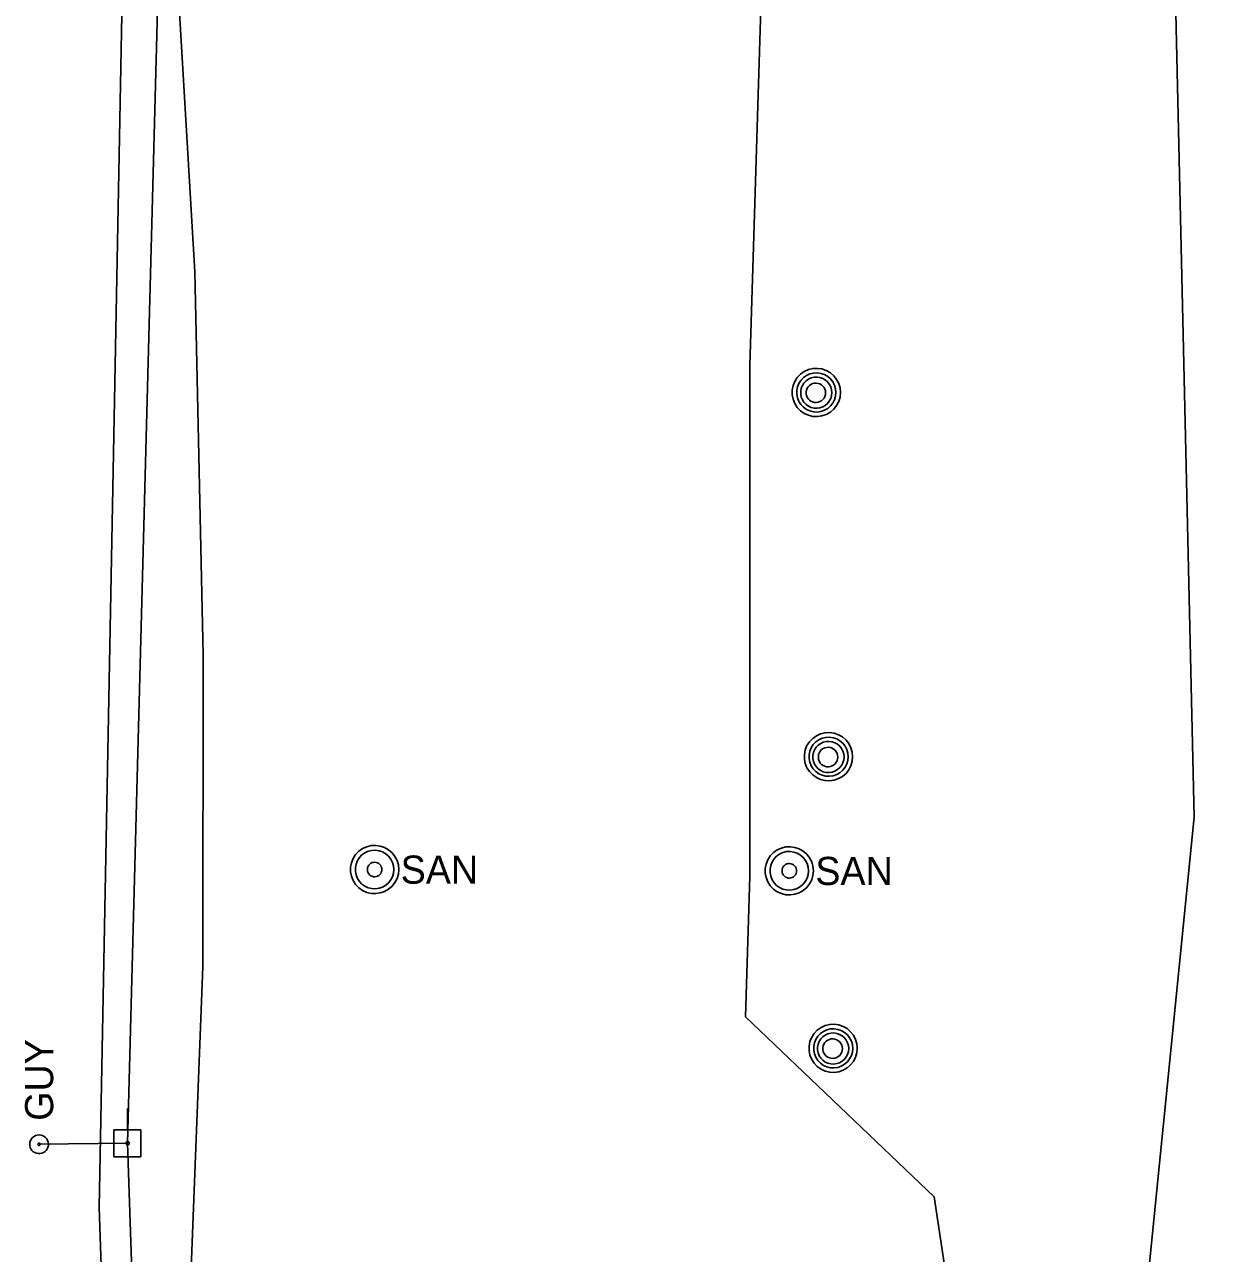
# Model space of a CAD drawing. Extents: x 596028 to 606371, y 330010 to 403088.
# Drawn here: x 602034.3 to 602197.1, y 370392.1 to 370560.1 of the extents above; entities that cross this region are included whole.
import ezdxf

# ---------------------------------------------------------------- set-up
doc = ezdxf.new("R2010")
doc.units = 0
for name, color, linetype in [('E_UTL_E_UG', 7, 'Continuous'), ('E_UTL_EGuyWire', 7, 'Continuous'), ('E_UTL_EPowerPole', 7, 'Continuous'), ('E_UTL_G_UG', 7, 'Continuous'), ('E_UTL_MH', 7, 'Continuous'), ('E_UTL_Overhead', 7, 'Continuous'), ('E_UTL_SAN_MH', 7, 'Continuous'), ('E_UTL_T_UG', 7, 'Continuous'), ('E_UTL_W_UG', 7, 'Continuous')]:
    doc.layers.add(name, color=color, linetype=linetype)

msp = doc.modelspace()

# ---------------------------------------------------------------- linework, layer by layer
at = {"layer": 'E_UTL_E_UG'}
msp.add_lwpolyline([(602185.65, 370367.59), (602194.1, 370451.75), (602190.38, 370615.62), (602192.58, 370696.59), (602188.82, 370761), (602191.18, 370844.61), (602188.97, 370941.54), (602191.64, 371056.58), (602187.62, 371077.17), (602186.37, 371110.53), (602183.81, 371145.78), (602190.12, 371169.84), (602194.22, 371206.55), (602192.63, 371229.3), (602187.79, 371262.92), (602189.77, 371334.48), (602192.75, 371413.19), (602189.91, 371434.55), (602185.4, 371490.73)], dxfattribs=at)
at = {"layer": 'E_UTL_EGuyWire'}
msp.add_line((602036.29, 370407.06), (602048.38, 370407.21), dxfattribs=at)
for points in [[(602036.29, 370408.35), (602036.05, 370408.32), (602035.81, 370408.25), (602035.6, 370408.14), (602035.41, 370407.99), (602035.25, 370407.81), (602035.12, 370407.6), (602035.04, 370407.37), (602035.01, 370407.12), (602035.02, 370406.88), (602035.08, 370406.64), (602035.18, 370406.42), (602035.32, 370406.22), (602035.5, 370406.05), (602035.7, 370405.92), (602035.93, 370405.83), (602036.17, 370405.79), (602036.41, 370405.79), (602036.65, 370405.83), (602036.88, 370405.92), (602037.08, 370406.05), (602037.26, 370406.22), (602037.4, 370406.42), (602037.5, 370406.64), (602037.56, 370406.88), (602037.57, 370407.12), (602037.54, 370407.37), (602037.46, 370407.6), (602037.34, 370407.81), (602037.18, 370407.99), (602036.98, 370408.14), (602036.77, 370408.25), (602036.53, 370408.32), (602036.29, 370408.35)], [(602036.29, 370407.22), (602036.26, 370407.22), (602036.23, 370407.21), (602036.2, 370407.2), (602036.18, 370407.18), (602036.16, 370407.16), (602036.15, 370407.13), (602036.14, 370407.1), (602036.13, 370407.07), (602036.13, 370407.04), (602036.14, 370407.01), (602036.15, 370406.98), (602036.17, 370406.96), (602036.19, 370406.94), (602036.22, 370406.92), (602036.25, 370406.91), (602036.28, 370406.9), (602036.31, 370406.9), (602036.34, 370406.91), (602036.36, 370406.92), (602036.39, 370406.94), (602036.41, 370406.96), (602036.43, 370406.98), (602036.44, 370407.01), (602036.45, 370407.04), (602036.45, 370407.07), (602036.45, 370407.1), (602036.44, 370407.13), (602036.42, 370407.16), (602036.4, 370407.18), (602036.38, 370407.2), (602036.35, 370407.21), (602036.32, 370407.22), (602036.29, 370407.22)]]:
    msp.add_lwpolyline(points, dxfattribs=at)
at = {"layer": 'E_UTL_EPowerPole'}
for points in [[(602048.35, 370409.05), (602048.35, 370411.96)], [(602050.19, 370409.05), (602046.5, 370409.05)], [(602046.5, 370409.05), (602046.5, 370405.36)], [(602050.19, 370405.36), (602050.19, 370409.05)], [(602048.62, 370407.21), (602048.61, 370407.25), (602048.6, 370407.29), (602048.58, 370407.33), (602048.55, 370407.37), (602048.52, 370407.4), (602048.48, 370407.42), (602048.44, 370407.44), (602048.39, 370407.44), (602048.35, 370407.44), (602048.3, 370407.43), (602048.26, 370407.41), (602048.22, 370407.39), (602048.19, 370407.35), (602048.17, 370407.31), (602048.15, 370407.27), (602048.14, 370407.23), (602048.14, 370407.18), (602048.15, 370407.14), (602048.17, 370407.1), (602048.19, 370407.06), (602048.22, 370407.02), (602048.26, 370407), (602048.3, 370406.98), (602048.35, 370406.97), (602048.39, 370406.97), (602048.44, 370406.97), (602048.48, 370406.99), (602048.52, 370407.01), (602048.55, 370407.04), (602048.58, 370407.08), (602048.6, 370407.12), (602048.61, 370407.16), (602048.62, 370407.21)], [(602046.5, 370405.36), (602050.19, 370405.36)]]:
    msp.add_lwpolyline(points, dxfattribs=at)
at = {"layer": 'E_UTL_G_UG'}
msp.add_lwpolyline([(602055.32, 370345.46), (602058.64, 370431.29), (602058.71, 370473.97), (602057.58, 370526.28), (602054.72, 370574.83), (602050.46, 370613.42), (602048.21, 370657.47), (602048.18, 370747.79), (602048.76, 370798), (602048.38, 370861.25), (602049.1, 370931.28), (602048.42, 371006.93), (602048.87, 371066.51)], dxfattribs=at)
at = {"layer": 'E_UTL_MH'}
for points in [[(602145.77, 370509.81), (602145.71, 370510.43), (602145.54, 370511.03), (602145.25, 370511.59), (602144.86, 370512.08), (602144.39, 370512.5), (602143.84, 370512.81), (602143.25, 370513.01), (602142.63, 370513.1), (602142, 370513.07), (602141.39, 370512.93), (602140.82, 370512.67), (602140.31, 370512.3), (602139.88, 370511.85), (602139.54, 370511.32), (602139.31, 370510.74), (602139.19, 370510.12), (602139.19, 370509.49), (602139.31, 370508.88), (602139.54, 370508.3), (602139.88, 370507.77), (602140.31, 370507.31), (602140.82, 370506.95), (602141.39, 370506.69), (602142, 370506.54), (602142.63, 370506.51), (602143.25, 370506.6), (602143.84, 370506.81), (602144.39, 370507.12), (602144.86, 370507.53), (602145.25, 370508.02), (602145.54, 370508.58), (602145.71, 370509.18), (602145.77, 370509.81)], [(602145.16, 370509.8), (602145.11, 370510.31), (602144.96, 370510.8), (602144.73, 370511.25), (602144.42, 370511.65), (602144.03, 370511.98), (602143.59, 370512.24), (602143.11, 370512.4), (602142.61, 370512.48), (602142.1, 370512.45), (602141.6, 370512.33), (602141.14, 370512.12), (602140.73, 370511.83), (602140.38, 370511.46), (602140.1, 370511.03), (602139.91, 370510.56), (602139.81, 370510.06), (602139.81, 370509.55), (602139.91, 370509.05), (602140.1, 370508.58), (602140.38, 370508.15), (602140.73, 370507.78), (602141.14, 370507.48), (602141.6, 370507.27), (602142.1, 370507.15), (602142.61, 370507.13), (602143.11, 370507.2), (602143.59, 370507.37), (602144.03, 370507.62), (602144.42, 370507.96), (602144.73, 370508.36), (602144.96, 370508.81), (602145.11, 370509.3), (602145.16, 370509.8)], [(602144.59, 370509.77), (602144.55, 370510.18), (602144.44, 370510.57), (602144.25, 370510.93), (602144, 370511.24), (602143.7, 370511.51), (602143.35, 370511.71), (602142.97, 370511.84), (602142.57, 370511.9), (602142.16, 370511.88), (602141.77, 370511.79), (602141.4, 370511.62), (602141.07, 370511.38), (602140.79, 370511.09), (602140.57, 370510.75), (602140.42, 370510.37), (602140.34, 370509.98), (602140.34, 370509.57), (602140.42, 370509.17), (602140.57, 370508.8), (602140.79, 370508.46), (602141.07, 370508.17), (602141.4, 370507.93), (602141.77, 370507.76), (602142.16, 370507.67), (602142.57, 370507.65), (602142.97, 370507.71), (602143.35, 370507.84), (602143.7, 370508.04), (602144, 370508.3), (602144.25, 370508.62), (602144.44, 370508.98), (602144.55, 370509.37), (602144.59, 370509.77)], [(602143.74, 370509.76), (602143.71, 370510.01), (602143.64, 370510.25), (602143.53, 370510.48), (602143.37, 370510.68), (602143.18, 370510.84), (602142.96, 370510.97), (602142.72, 370511.05), (602142.47, 370511.09), (602142.22, 370511.08), (602141.97, 370511.02), (602141.74, 370510.91), (602141.53, 370510.77), (602141.36, 370510.58), (602141.22, 370510.37), (602141.13, 370510.13), (602141.08, 370509.89), (602141.08, 370509.63), (602141.13, 370509.38), (602141.22, 370509.15), (602141.36, 370508.94), (602141.53, 370508.75), (602141.74, 370508.61), (602141.97, 370508.5), (602142.22, 370508.44), (602142.47, 370508.43), (602142.72, 370508.46), (602142.96, 370508.55), (602143.18, 370508.67), (602143.37, 370508.84), (602143.53, 370509.04), (602143.64, 370509.26), (602143.71, 370509.51), (602143.74, 370509.76)], [(602147.44, 370460.03), (602147.38, 370460.65), (602147.2, 370461.25), (602146.91, 370461.81), (602146.53, 370462.3), (602146.05, 370462.72), (602145.51, 370463.03), (602144.92, 370463.23), (602144.29, 370463.32), (602143.67, 370463.29), (602143.06, 370463.15), (602142.49, 370462.89), (602141.98, 370462.52), (602141.54, 370462.07), (602141.2, 370461.54), (602140.97, 370460.96), (602140.85, 370460.34), (602140.85, 370459.71), (602140.97, 370459.1), (602141.2, 370458.52), (602141.54, 370457.99), (602141.98, 370457.53), (602142.49, 370457.17), (602143.06, 370456.91), (602143.67, 370456.76), (602144.29, 370456.73), (602144.92, 370456.82), (602145.51, 370457.03), (602146.05, 370457.34), (602146.53, 370457.75), (602146.91, 370458.24), (602147.2, 370458.8), (602147.38, 370459.4), (602147.44, 370460.03)], [(602146.82, 370460.02), (602146.77, 370460.53), (602146.63, 370461.02), (602146.4, 370461.47), (602146.08, 370461.87), (602145.7, 370462.2), (602145.26, 370462.46), (602144.78, 370462.62), (602144.27, 370462.7), (602143.76, 370462.67), (602143.27, 370462.55), (602142.81, 370462.34), (602142.39, 370462.05), (602142.04, 370461.68), (602141.77, 370461.25), (602141.58, 370460.78), (602141.48, 370460.28), (602141.48, 370459.77), (602141.58, 370459.27), (602141.77, 370458.8), (602142.04, 370458.37), (602142.39, 370458), (602142.81, 370457.7), (602143.27, 370457.49), (602143.76, 370457.37), (602144.27, 370457.35), (602144.78, 370457.42), (602145.26, 370457.59), (602145.7, 370457.84), (602146.08, 370458.18), (602146.4, 370458.58), (602146.63, 370459.03), (602146.77, 370459.52), (602146.82, 370460.02)], [(602146.26, 370459.99), (602146.22, 370460.4), (602146.11, 370460.79), (602145.92, 370461.15), (602145.67, 370461.46), (602145.36, 370461.73), (602145.01, 370461.93), (602144.63, 370462.06), (602144.23, 370462.12), (602143.83, 370462.1), (602143.43, 370462.01), (602143.07, 370461.84), (602142.74, 370461.6), (602142.46, 370461.31), (602142.24, 370460.97), (602142.09, 370460.59), (602142.01, 370460.2), (602142.01, 370459.79), (602142.09, 370459.39), (602142.24, 370459.02), (602142.46, 370458.68), (602142.74, 370458.39), (602143.07, 370458.15), (602143.43, 370457.98), (602143.83, 370457.89), (602144.23, 370457.87), (602144.63, 370457.93), (602145.01, 370458.06), (602145.36, 370458.26), (602145.67, 370458.53), (602145.92, 370458.84), (602146.11, 370459.2), (602146.22, 370459.59), (602146.26, 370459.99)], [(602145.4, 370459.98), (602145.38, 370460.23), (602145.31, 370460.47), (602145.19, 370460.7), (602145.04, 370460.9), (602144.84, 370461.06), (602144.62, 370461.19), (602144.39, 370461.27), (602144.13, 370461.31), (602143.88, 370461.3), (602143.64, 370461.24), (602143.41, 370461.13), (602143.2, 370460.99), (602143.02, 370460.8), (602142.89, 370460.59), (602142.79, 370460.35), (602142.75, 370460.11), (602142.75, 370459.85), (602142.79, 370459.6), (602142.89, 370459.37), (602143.02, 370459.16), (602143.2, 370458.97), (602143.41, 370458.83), (602143.64, 370458.72), (602143.88, 370458.66), (602144.13, 370458.65), (602144.39, 370458.68), (602144.62, 370458.77), (602144.84, 370458.89), (602145.04, 370459.06), (602145.19, 370459.26), (602145.31, 370459.48), (602145.38, 370459.73), (602145.4, 370459.98)], [(602148.07, 370420.18), (602148.01, 370420.8), (602147.84, 370421.4), (602147.55, 370421.96), (602147.16, 370422.45), (602146.69, 370422.87), (602146.15, 370423.18), (602145.55, 370423.38), (602144.93, 370423.47), (602144.3, 370423.44), (602143.7, 370423.3), (602143.12, 370423.04), (602142.61, 370422.67), (602142.18, 370422.22), (602141.84, 370421.69), (602141.61, 370421.11), (602141.49, 370420.49), (602141.49, 370419.86), (602141.61, 370419.25), (602141.84, 370418.67), (602142.18, 370418.14), (602142.61, 370417.68), (602143.12, 370417.32), (602143.7, 370417.06), (602144.3, 370416.91), (602144.93, 370416.88), (602145.55, 370416.97), (602146.15, 370417.18), (602146.69, 370417.49), (602147.16, 370417.9), (602147.55, 370418.39), (602147.84, 370418.95), (602148.01, 370419.55), (602148.07, 370420.18)], [(602147.46, 370420.17), (602147.41, 370420.68), (602147.27, 370421.17), (602147.03, 370421.62), (602146.72, 370422.02), (602146.33, 370422.35), (602145.89, 370422.61), (602145.41, 370422.77), (602144.91, 370422.85), (602144.4, 370422.82), (602143.91, 370422.7), (602143.44, 370422.49), (602143.03, 370422.2), (602142.68, 370421.83), (602142.4, 370421.4), (602142.21, 370420.93), (602142.12, 370420.43), (602142.12, 370419.92), (602142.21, 370419.42), (602142.4, 370418.95), (602142.68, 370418.52), (602143.03, 370418.15), (602143.44, 370417.85), (602143.91, 370417.64), (602144.4, 370417.52), (602144.91, 370417.5), (602145.41, 370417.57), (602145.89, 370417.74), (602146.33, 370417.99), (602146.72, 370418.33), (602147.03, 370418.73), (602147.27, 370419.18), (602147.41, 370419.67), (602147.46, 370420.17)], [(602146.9, 370420.14), (602146.86, 370420.55), (602146.74, 370420.94), (602146.56, 370421.3), (602146.31, 370421.61), (602146, 370421.88), (602145.65, 370422.08), (602145.27, 370422.21), (602144.87, 370422.27), (602144.46, 370422.25), (602144.07, 370422.16), (602143.7, 370421.99), (602143.37, 370421.75), (602143.09, 370421.46), (602142.87, 370421.12), (602142.72, 370420.74), (602142.65, 370420.35), (602142.65, 370419.94), (602142.72, 370419.54), (602142.87, 370419.17), (602143.09, 370418.83), (602143.37, 370418.54), (602143.7, 370418.3), (602144.07, 370418.13), (602144.46, 370418.04), (602144.87, 370418.02), (602145.27, 370418.08), (602145.65, 370418.21), (602146, 370418.41), (602146.31, 370418.68), (602146.56, 370418.99), (602146.74, 370419.35), (602146.86, 370419.74), (602146.9, 370420.14)], [(602146.04, 370420.13), (602146.02, 370420.38), (602145.95, 370420.62), (602145.83, 370420.85), (602145.67, 370421.05), (602145.48, 370421.21), (602145.26, 370421.34), (602145.02, 370421.42), (602144.77, 370421.46), (602144.52, 370421.45), (602144.27, 370421.39), (602144.04, 370421.28), (602143.84, 370421.14), (602143.66, 370420.95), (602143.52, 370420.74), (602143.43, 370420.5), (602143.38, 370420.26), (602143.38, 370420), (602143.43, 370419.75), (602143.52, 370419.52), (602143.66, 370419.31), (602143.84, 370419.12), (602144.04, 370418.98), (602144.27, 370418.87), (602144.52, 370418.81), (602144.77, 370418.8), (602145.02, 370418.83), (602145.26, 370418.92), (602145.48, 370419.04), (602145.67, 370419.21), (602145.83, 370419.41), (602145.95, 370419.63), (602146.02, 370419.88), (602146.04, 370420.13)]]:
    msp.add_lwpolyline(points, dxfattribs=at)
at = {"layer": 'E_UTL_Overhead'}
msp.add_lwpolyline([(602052.51, 370286.68), (602048.38, 370407.21), (602054.57, 370641.59), (602056.08, 370840.85), (602056, 371041.84), (602057.12, 371239.25), (602057.2, 371393.62), (602058.03, 371555.69), (602064.16, 371680.24), (602066.66, 372038.53), (602066.58, 372216.08), (602066.88, 372572.55), (602066.55, 372750.09)], dxfattribs=at)
at = {"layer": 'E_UTL_SAN_MH'}
for points in [[(602085.43, 370444.61), (602085.37, 370445.24), (602085.19, 370445.84), (602084.9, 370446.4), (602084.51, 370446.89), (602084.04, 370447.3), (602083.5, 370447.61), (602082.9, 370447.82), (602082.28, 370447.91), (602081.66, 370447.88), (602081.05, 370447.73), (602080.48, 370447.47), (602079.96, 370447.11), (602079.53, 370446.65), (602079.19, 370446.12), (602078.96, 370445.54), (602078.84, 370444.93), (602078.84, 370444.3), (602078.96, 370443.68), (602079.19, 370443.1), (602079.53, 370442.57), (602079.96, 370442.12), (602080.48, 370441.75), (602081.05, 370441.49), (602081.66, 370441.35), (602082.28, 370441.32), (602082.9, 370441.41), (602083.5, 370441.61), (602084.04, 370441.92), (602084.51, 370442.33), (602084.9, 370442.83), (602085.19, 370443.39), (602085.37, 370443.99), (602085.43, 370444.61)], [(602084.77, 370444.61), (602084.72, 370445.11), (602084.58, 370445.59), (602084.35, 370446.04), (602084.04, 370446.43), (602083.66, 370446.76), (602083.22, 370447.01), (602082.75, 370447.18), (602082.25, 370447.25), (602081.75, 370447.23), (602081.26, 370447.11), (602080.81, 370446.9), (602080.4, 370446.61), (602080.05, 370446.24), (602079.78, 370445.82), (602079.59, 370445.36), (602079.5, 370444.86), (602079.5, 370444.36), (602079.59, 370443.87), (602079.78, 370443.4), (602080.05, 370442.98), (602080.4, 370442.62), (602080.81, 370442.33), (602081.26, 370442.12), (602081.75, 370442), (602082.25, 370441.98), (602082.75, 370442.05), (602083.22, 370442.21), (602083.66, 370442.46), (602084.04, 370442.79), (602084.35, 370443.18), (602084.58, 370443.63), (602084.72, 370444.11), (602084.77, 370444.61)], [(602142.08, 370444.43), (602142.02, 370445.06), (602141.84, 370445.66), (602141.55, 370446.22), (602141.17, 370446.71), (602140.69, 370447.12), (602140.15, 370447.44), (602139.56, 370447.64), (602138.93, 370447.73), (602138.31, 370447.7), (602137.7, 370447.55), (602137.13, 370447.29), (602136.62, 370446.93), (602136.18, 370446.47), (602135.84, 370445.95), (602135.61, 370445.36), (602135.49, 370444.75), (602135.49, 370444.12), (602135.61, 370443.5), (602135.84, 370442.92), (602136.18, 370442.39), (602136.62, 370441.94), (602137.13, 370441.58), (602137.7, 370441.31), (602138.31, 370441.17), (602138.93, 370441.14), (602139.56, 370441.23), (602140.15, 370441.43), (602140.69, 370441.75), (602141.17, 370442.16), (602141.55, 370442.65), (602141.84, 370443.21), (602142.02, 370443.81), (602142.08, 370444.43)], [(602141.42, 370444.43), (602141.37, 370444.93), (602141.23, 370445.41), (602141, 370445.86), (602140.69, 370446.26), (602140.31, 370446.58), (602139.87, 370446.83), (602139.4, 370447), (602138.9, 370447.07), (602138.4, 370447.05), (602137.91, 370446.93), (602137.46, 370446.72), (602137.05, 370446.43), (602136.7, 370446.07), (602136.43, 370445.64), (602136.24, 370445.18), (602136.15, 370444.68), (602136.15, 370444.18), (602136.24, 370443.69), (602136.43, 370443.22), (602136.7, 370442.8), (602137.05, 370442.44), (602137.46, 370442.15), (602137.91, 370441.94), (602138.4, 370441.82), (602138.9, 370441.8), (602139.4, 370441.87), (602139.87, 370442.03), (602140.31, 370442.28), (602140.69, 370442.61), (602141, 370443.01), (602141.23, 370443.45), (602141.37, 370443.93), (602141.42, 370444.43)], [(602083.12, 370444.61), (602083.1, 370444.8), (602083.04, 370444.98), (602082.96, 370445.15), (602082.84, 370445.3), (602082.7, 370445.42), (602082.54, 370445.51), (602082.36, 370445.57), (602082.17, 370445.6), (602081.98, 370445.59), (602081.8, 370445.55), (602081.63, 370445.47), (602081.48, 370445.36), (602081.35, 370445.22), (602081.25, 370445.07), (602081.18, 370444.89), (602081.14, 370444.71), (602081.14, 370444.52), (602081.18, 370444.33), (602081.25, 370444.16), (602081.35, 370444), (602081.48, 370443.86), (602081.63, 370443.75), (602081.8, 370443.68), (602081.98, 370443.63), (602082.17, 370443.62), (602082.36, 370443.65), (602082.54, 370443.71), (602082.7, 370443.81), (602082.84, 370443.93), (602082.96, 370444.08), (602083.04, 370444.24), (602083.1, 370444.42), (602083.12, 370444.61)], [(602139.77, 370444.43), (602139.75, 370444.62), (602139.7, 370444.8), (602139.61, 370444.97), (602139.49, 370445.12), (602139.35, 370445.24), (602139.19, 370445.33), (602139.01, 370445.4), (602138.82, 370445.42), (602138.64, 370445.41), (602138.45, 370445.37), (602138.28, 370445.29), (602138.13, 370445.18), (602138, 370445.05), (602137.9, 370444.89), (602137.83, 370444.71), (602137.79, 370444.53), (602137.79, 370444.34), (602137.83, 370444.15), (602137.9, 370443.98), (602138, 370443.82), (602138.13, 370443.69), (602138.28, 370443.58), (602138.45, 370443.5), (602138.64, 370443.45), (602138.82, 370443.44), (602139.01, 370443.47), (602139.19, 370443.53), (602139.35, 370443.63), (602139.49, 370443.75), (602139.61, 370443.9), (602139.7, 370444.07), (602139.75, 370444.25), (602139.77, 370444.43)]]:
    msp.add_lwpolyline(points, dxfattribs=at)
at = {"layer": 'E_UTL_T_UG'}
msp.add_lwpolyline([(602047.73, 370303.8), (602044.49, 370398.4), (602047.72, 370568.68), (602053.33, 370619.91), (602052.89, 370653.1), (602057.18, 370761), (602053.97, 370836.59), (602052.42, 370912.69), (602054.06, 370935.04), (602052.2, 371019.03), (602052.8, 371158.92), (602056.72, 371221.69), (602056.86, 371223.67)], dxfattribs=at)
at = {"layer": 'E_UTL_W_UG'}
msp.add_lwpolyline([(602163.55, 370366.93), (602158.56, 370399.9), (602132.8, 370424.5), (602133.38, 370443.7), (602133.38, 370513.49), (602135.22, 370572.69), (602155.61, 370597.06), (602160.41, 370606.53), (602160.69, 370692.62), (602164.81, 370843.44), (602164.91, 370945.53), (602165.38, 371088.95), (602167.63, 371208.22), (602173.06, 371327.34), (602173.87, 371335.49), (602173.73, 371336.29), (602173.64, 371418.02), (602171.3, 371485.33), (602171.73, 371493.09), (602197.14, 371490.29)], dxfattribs=at)

# ---------------------------------------------------------------- texts
at = {"layer": 'E_UTL_EGuyWire'}
msp.add_text('GUY', height=3.85, rotation=90, dxfattribs=at).set_placement((602038.22, 370410.27))
at = {"layer": 'E_UTL_SAN_MH'}
for p in [(602085.69, 370442.67), (602142.34, 370442.49)]:
    msp.add_text('SAN', height=3.849, dxfattribs=at).set_placement(p)

doc.saveas('drawing.dxf')
